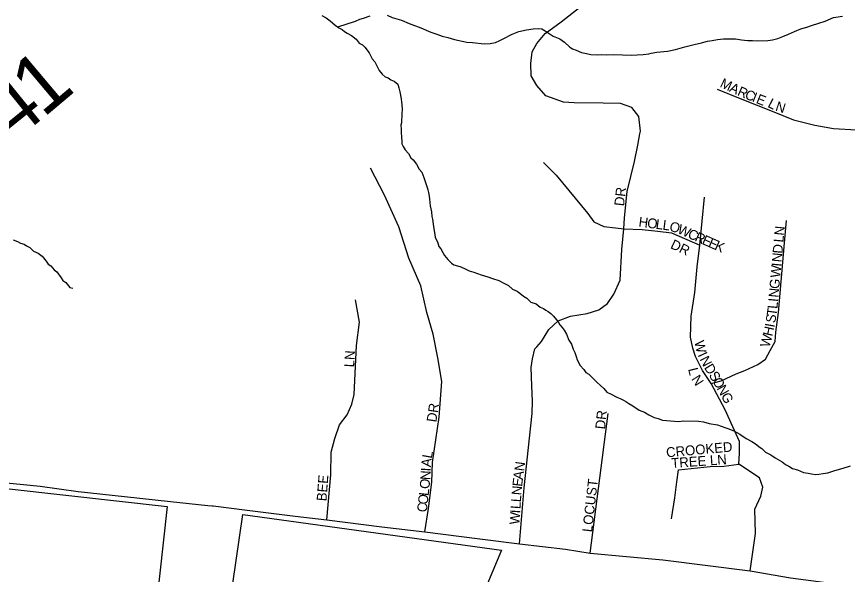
# Model space of a CAD drawing. Extents: x 1310247 to 1664935, y 235267 to 584339.
# Drawn here: x 1469473 to 1473698, y 433077 to 435915 of the extents above; entities that cross this region are included whole.
import ezdxf

# ---------------------------------------------------------------- set-up
doc = ezdxf.new("R2010")
doc.units = 0
for name, color, linetype in [('GM_X_Corporation', 7, 'Continuous'), ('GM_X_Minor_River', 7, 'Continuous'), ('GM_X_State_Route', 7, 'Continuous'), ('GM_X_Township_Road_Text', 7, 'Continuous'), ('GM_X_Township_Subdivision', 7, 'Continuous'), ('GM_X_Township_Subdivision_Text', 7, 'Continuous')]:
    doc.layers.add(name, color=color, linetype=linetype)

msp = doc.modelspace()

# ---------------------------------------------------------------- linework, layer by layer
at = {"layer": 'GM_X_Corporation'}
msp.add_lwpolyline([(1469191.4, 433538.4), (1470238.1, 433422.3), (1470161.2, 432713.4), (1470520.9, 432679.2), (1470623.7, 433381.6), (1471939.6, 433200.7), (1471661.3, 432537.4), (1471659.7, 432011.7), (1471771.1, 432080.1), (1471878.3, 431374), (1471645.8, 431227.2), (1471196.8, 430990.4), (1468679.1, 430346.8)], dxfattribs=at)
at = {"layer": 'GM_X_Minor_River'}
for points in [[(1471024.6, 435920.6), (1471046.4, 435908.1), (1471068.1, 435893.5), (1471093.5, 435870.8), (1471111.3, 435858.3), (1471129.1, 435849.8), (1471140.9, 435839.5), (1471154.7, 435831.1), (1471176.5, 435818.6), (1471200.1, 435799.9), (1471215.6, 435779.5), (1471231.4, 435771.1), (1471243.1, 435758.8), (1471266.5, 435730.1), (1471281.8, 435699.7), (1471295.4, 435685.3), (1471316.4, 435640.7), (1471331.9, 435622.3), (1471347.6, 435607.9), (1471361.6, 435603.5), (1471375.3, 435593.1), (1471393.2, 435586.6), (1471410.9, 435570.2), (1471416.4, 435552), (1471421.9, 435531.8), (1471429, 435495.6), (1471430.6, 435479.6), (1471432.3, 435467.5), (1471433.7, 435441.4), (1471431.2, 435421.5), (1471430, 435373.5), (1471427.7, 435361.5), (1471429.2, 435341.4), (1471428.8, 435327.4), (1471430.1, 435299.4), (1471431.6, 435281.3), (1471431.3, 435267.3), (1471439, 435253.1), (1471448.6, 435236.8), (1471466.2, 435218.3), (1471477.6, 435196), (1471489.4, 435185.7), (1471506.9, 435163.2), (1471520.3, 435138.8), (1471533.9, 435122.5), (1471543.3, 435096.2), (1471548.9, 435080), (1471560.1, 435045.7), (1471563.8, 435033.6), (1471567.4, 435019.5), (1471571, 435001.3), (1471572.6, 434985.3), (1471575.7, 434951.2), (1471583, 434920.9), (1471584.4, 434896.9), (1471588.1, 434884.8), (1471591.5, 434858.6), (1471594.9, 434834.5), (1471600.2, 434806.4), (1471601.8, 434790.3), (1471613.2, 434768), (1471620.7, 434745.8), (1471630.4, 434733.5), (1471640, 434715.2), (1471649.6, 434698.9), (1471665.1, 434678.5), (1471684.7, 434660), (1471696.5, 434651.7), (1471714.5, 434647.2), (1471732.3, 434640.7), (1471758.1, 434630), (1471774, 434621.6), (1471797.9, 434615), (1471835.6, 434600)], [(1471105.7, 435862.2), (1471196.4, 435892.1), (1471218.7, 435901.6), (1471236.8, 435907.1), (1471271.2, 435918.2)], [(1471357.6, 435922), (1471383.3, 435909.3), (1471431.1, 435896), (1471468.8, 435879), (1471528.4, 435857.4), (1471580, 435836), (1471609.8, 435825.2), (1471637.6, 435814.5), (1471665.5, 435807.8), (1471699.4, 435798.9), (1471763.2, 435785.2), (1471791.2, 435782.5), (1471851.2, 435776.9), (1471881.4, 435778.1), (1471907.6, 435783.4), (1471929.9, 435792.9), (1471948.1, 435802.4), (1471992.8, 435825.2), (1472027.3, 435838.4), (1472065.6, 435847.4), (1472099.8, 435852.5), (1472127.9, 435853.7), (1472144, 435853.3), (1472161.7, 435842.8), (1472201.2, 435815.8), (1472234.9, 435800.9), (1472258.5, 435784.2), (1472286, 435759.5), (1472299.8, 435751.1), (1472317.7, 435744.7), (1472345.5, 435731.9), (1472371.4, 435727.2), (1472393.3, 435722.7), (1472425.4, 435719.8), (1472445.5, 435721.3), (1472473.5, 435720.6), (1472509.6, 435721.6), (1472597.8, 435719.3), (1472660.1, 435721.7), (1472688.2, 435725), (1472700.3, 435728.6), (1472728.5, 435733.9), (1472782.8, 435738.5), (1472823.1, 435747.5), (1472871.6, 435760.2), (1472918, 435773), (1472956.4, 435782), (1472986.6, 435789.2), (1473010.8, 435792.6), (1473037, 435797.9), (1473067.1, 435801.1), (1473097.3, 435802.3), (1473129.3, 435801.5), (1473159.3, 435796.7), (1473189.3, 435793.9), (1473215.4, 435793.3), (1473241.4, 435790.6), (1473293.6, 435793.2), (1473317.7, 435796.6), (1473344, 435803.9), (1473370.3, 435813.2), (1473398.6, 435824.5), (1473429.1, 435839.7), (1473461.5, 435852.9), (1473491.8, 435860.1), (1473516.1, 435869.5), (1473552.5, 435880.5), (1473584.8, 435891.7), (1473627.4, 435910.6), (1473673.7, 435917.4)], [(1469455.6, 434778.3), (1469477.5, 434769.8), (1469493.3, 434761.3), (1469511.2, 434756.9), (1469523.1, 434748.5), (1469540.9, 434740.1), (1469558.5, 434721.6), (1469582.3, 434711), (1469602, 434696.4), (1469623.4, 434669.8), (1469633, 434655.6), (1469646.9, 434647.2), (1469664.4, 434626.7), (1469678.2, 434616.3), (1469699.4, 434585.8), (1469707.1, 434571.5), (1469722.9, 434561.1), (1469744.3, 434536.5), (1469758.3, 434532.2)], [(1471835.6, 434600), (1471869.5, 434591.1), (1471893.3, 434582.4), (1471925.1, 434571.6), (1471950.9, 434558.9), (1471974.6, 434546.3), (1471994.2, 434527.7), (1472018, 434517.1), (1472031.8, 434506.7), (1472051.5, 434492.2), (1472067.3, 434481.8), (1472088.8, 434461.2), (1472114.6, 434452.5), (1472136.3, 434435.9), (1472152.2, 434429.5), (1472164, 434421.2), (1472175.9, 434414.8), (1472189.6, 434404.5), (1472203.3, 434390.1), (1472226.7, 434361.5), (1472236.3, 434347.2), (1472248, 434332.9), (1472257.7, 434318.6), (1472269.2, 434298.3), (1472280.5, 434268), (1472294, 434247.6), (1472303.4, 434223.3), (1472311, 434205.1), (1472318.5, 434184.8), (1472324.1, 434168.7), (1472339.4, 434140.2), (1472356.9, 434119.8), (1472368.5, 434103.4), (1472382.4, 434095.1), (1472407.8, 434070.4), (1472423.5, 434053.9), (1472443.1, 434037.4), (1472458.8, 434023), (1472474.3, 434004.5), (1472496.1, 433994), (1472525.9, 433979.2), (1472541.7, 433970.8), (1472559.5, 433962.3), (1472571.4, 433956), (1472587.2, 433945.5), (1472607, 433935), (1472638.5, 433912.1), (1472666.3, 433901.4), (1472688, 433888.8), (1472715.7, 433874.1), (1472735.6, 433869.6), (1472757.5, 433861), (1472797.5, 433857.9), (1472839.6, 433854.8), (1472865.7, 433858.1), (1472939.9, 433856.2), (1472965.9, 433853.5), (1472995.7, 433844.7), (1473037.7, 433837.6), (1473075.4, 433824.6), (1473089.3, 433818.2), (1473121.1, 433807.4), (1473150.8, 433790.6), (1473182.3, 433767.8), (1473212, 433753), (1473235.7, 433738.3), (1473249.4, 433726), (1473263.3, 433717.6), (1473280.8, 433699.1), (1473308.5, 433684.3), (1473330.2, 433669.8), (1473365.8, 433648.8), (1473383.5, 433636.3), (1473399.4, 433627.9), (1473419.1, 433615.4), (1473445, 433608.7), (1473474.8, 433595.9), (1473498.7, 433591.3), (1473514.7, 433588.8), (1473536.6, 433584.3), (1473552.7, 433585.8), (1473574.9, 433589.3), (1473599, 433592.6), (1473633.4, 433605.8), (1473675.8, 433616.7), (1473714.3, 433629.7)]]:
    msp.add_lwpolyline(points, dxfattribs=at)
at = {"layer": 'GM_X_State_Route'}
for points in [[(1467938.6, 433325.6), (1467945.2, 433328.5), (1467992.8, 433349.2), (1468078.8, 433387), (1468168.1, 433426.2), (1468359.6, 433506.6), (1468457.5, 433551.9), (1468544.9, 433581.3), (1468609.9, 433601.4), (1468660.5, 433611.9), (1468721, 433618), (1468801.4, 433615.5), (1468955.6, 433594.7), (1469147.9, 433572.7), (1469368.4, 433547.8), (1469592.9, 433524.8), (1469785.2, 433498.8), (1470021.7, 433473.4), (1470256.1, 433448.1), (1470446, 433427.8)], [(1470446, 433427.8), (1470466.6, 433425.5), (1470471.7, 433424.9), (1470644.9, 433404), (1470889.2, 433372.3), (1471050.1, 433354.9), (1471330, 433318.5), (1471549.7, 433292.7), (1471828.8, 433256.9), (1472031.2, 433231.9), (1472263.6, 433205.3), (1472390, 433185), (1472759.3, 433149.9), (1473202.7, 433094.4), (1473408.5, 433058.8), (1473590.6, 433035.1), (1473845.9, 433003.4), (1474049.8, 432981.6), (1474361.5, 432952.9), (1474523, 432929.1)]]:
    msp.add_lwpolyline(points, dxfattribs=at)
at = {"layer": 'GM_X_Township_Subdivision'}
for points in [[(1472642.9, 435318.5), (1472645.5, 435332), (1472637.6, 435407.2), (1472602, 435452.7), (1472544.6, 435472.5), (1472455.5, 435474.5), (1472309, 435476.5), (1472253.6, 435478.5), (1472164.6, 435511.1), (1472118.2, 435564.7), (1472090.3, 435614), (1472088.4, 435676.4), (1472095.3, 435734.8), (1472119, 435778.3), (1472160.6, 435828.8), (1472241.7, 435888.1), (1472382.3, 435999), (1472413.9, 436024.5)], [(1473035.4, 435545.7), (1473152.2, 435498.2), (1473314.5, 435432.9), (1473423.4, 435389.4), (1473532.2, 435361.7), (1473627.2, 435345.8), (1473744, 435337.9), (1473804.2, 435330.5)], [(1472118.7, 434234.3), (1472142.8, 434261.2), (1472179.9, 434322.3), (1472226.3, 434366.1), (1472290.3, 434390.6), (1472374.4, 434404.6), (1472433.7, 434423.5), (1472478.6, 434455.4), (1472510.9, 434502.7), (1472542.2, 434573.7), (1472550.5, 434730.3), (1472560.4, 434835.2), (1472564.4, 434890.6), (1472578.2, 435025.2), (1472614.6, 435178.1), (1472631.7, 435260.7), (1472642.9, 435318.5)], [(1472151.7, 435171.7), (1472216, 435108.3), (1472314, 434991.6), (1472378.3, 434912.4), (1472408.2, 434869.8), (1472459.5, 434847.1), (1472518.8, 434839.2), (1472560.4, 434835.2), (1472654.4, 434832.2), (1472733.6, 434822.3), (1472802.9, 434814.4), (1472947.3, 434751.1)], [(1471549.7, 433292.7), (1471566.8, 433412.1), (1471584.7, 433546.7), (1471588.6, 433645.7), (1471622.1, 433876.3), (1471636.1, 434057.3), (1471614.3, 434178.1), (1471590.6, 434298.8), (1471558.9, 434409.7), (1471529.2, 434544.2), (1471467.9, 434684.8), (1471416.8, 434845.1), (1471343.7, 435005.6), (1471271.9, 435143.9)], [(1473202.7, 433094.4), (1473230.4, 433284.4), (1473226.4, 433409.1), (1473258.1, 433474.5), (1473268, 433520), (1473250.2, 433567.5), (1473145.3, 433636.8), (1473149.3, 433694.1), (1473149.3, 433753.5), (1473115.6, 433826.8), (1473076, 433913.9), (1473004.8, 434048.4), (1472961.2, 434113.8), (1472925.6, 434185), (1472912.7, 434227.6), (1472899.8, 434283), (1472903.8, 434390.9), (1472921.6, 434510.6), (1472934.5, 434641.2), (1472947.3, 434751.1), (1472971.1, 434996.5)], [(1473004.8, 434048.4), (1473056.2, 434062.3), (1473131.4, 434096.9), (1473176, 434114.7), (1473242.3, 434144.4), (1473281.5, 434172.4), (1473305.5, 434215.4), (1473330.4, 434262.2), (1473333.3, 434309.7), (1473348.1, 434408.7), (1473378.8, 434762.9), (1473388.7, 434876.8)], [(1471050.1, 433354.9), (1471071.5, 433583), (1471073.4, 433698.2), (1471091.8, 433768.4), (1471115.6, 433837.6), (1471153.2, 433889.1), (1471176.9, 433942.5), (1471188.8, 433992), (1471201.9, 434241.3), (1471216.5, 434360.2), (1471196.7, 434473)], [(1472031.2, 433231.9), (1472053.7, 433517), (1472081.4, 433770.4), (1472095.3, 433895.1), (1472097.3, 433958.4), (1472093.3, 434035.6), (1472089.3, 434128.6), (1472097.3, 434174.1), (1472109.1, 434223.6), (1472118.7, 434234.3)], [(1472390, 433185), (1472480.9, 433894.6)], [(1472802.9, 433359.7), (1472820.7, 433466.6), (1472830.6, 433547.7), (1472838.5, 433609), (1473000.8, 433624.9), (1473070.1, 433626.9), (1473145.3, 433636.8)]]:
    msp.add_lwpolyline(points, dxfattribs=at)

# ---------------------------------------------------------------- texts
at = {"layer": 'GM_X_Township_Road_Text'}
for s, rotation, p in [('1', 40.0984, (1469607, 435395.9)), ('4', 38.9929, (1469458.5, 435275.6))]:
    msp.add_text(s, height=300, rotation=rotation, dxfattribs=at).set_placement(p)
at = {"layer": 'GM_X_Township_Subdivision_Text'}
for s, rotation, p in [('M', 334.4043, (1473045.9, 435558.6)), ('A', 334.3929, (1473093.5, 435535.8)), ('R', 335.9578, (1473134.6, 435516.2)), ('C', 338.0939, (1473172.6, 435499.2)), ('I', 338.195, (1473209.4, 435484.5)), ('E', 338.2106, (1473229.9, 435476.3)), ('L', 333.0685, (1473289.1, 435456.8)), ('N', 342.1111, (1473328.3, 435437.6)), ('DR', 83.6518, (1472561.7, 434948.4)), ('H', 352.5686, (1472633.8, 434846.7)), ('O', 352.5686, (1472677.5, 434841)), ('L', 352.5768, (1472721.1, 434835.3)), ('L', 352.5768, (1472756, 434830.7)), ('O', 342.8989, (1472788.7, 434826.7)), ('W', 336.3687, (1472829.4, 434814.3)), ('N', 84.857, (1473375.4, 434799.1)), ('C', 336.1189, (1472881.7, 434791.3)), ('R', 336.117, (1472917.9, 434775.3)), ('E', 336.1283, (1472954.1, 434759.3)), ('L', 84.8604, (1473372.2, 434764)), ('DR', 334.7983, (1472794, 434738.1)), ('E', 336.1485, (1472986.3, 434745)), ('K', 336.1241, (1473018.5, 434730.8)), ('D', 84.8573, (1473367.1, 434707)), ('N', 84.8573, (1473363.1, 434663.2)), ('W', 84.8482, (1473356, 434584.3)), ('I', 84.8333, (1473361.2, 434641.3)), ('G', 84.8573, (1473350.9, 434527.4)), ('N', 84.857, (1473347, 434483.5)), ('L', 84.4921, (1473341.6, 434426.2)), ('I', 84.8901, (1473345, 434461.6)), ('T', 82.0127, (1473336.4, 434389)), ('S', 80.2245, (1473330.2, 434352.6)), ('H', 77.1363, (1473316, 434285.2)), ('I', 80.0328, (1473326.4, 434330.8)), ('W', 75.348, (1473301.1, 434228.2)), ('W', 282.0948, (1472919.4, 434261)), ('LN', 86.989, (1471189, 434129.4)), ('I', 295.026, (1472935.3, 434193.4)), ('N', 296.9677, (1472945.4, 434171.8)), ('L', 283.8772, (1472887.3, 434121.4)), ('D', 301.4319, (1472967.4, 434128.9)), ('N', 302.412, (1472902.6, 434071.3)), ('S', 302.7739, (1472991, 434090.2)), ('O', 300.3304, (1473009.8, 434061.1)), ('N', 298.9315, (1473031.9, 434023.4)), ('G', 298.8826, (1473053.1, 433984.9)), ('DR', 81.466, (1471606.9, 433848.6)), ('DR', 83.9832, (1472464.9, 433813.1)), ('CROOKED', 5.0957, (1472778.3, 433672)), ('L', 79.6438, (1471584, 433663.9)), ('A', 83.8915, (1471579.4, 433621.1)), ('TREE LN', 4.0104, (1472804, 433617.8)), ('I', 87.1128, (1471578.4, 433599.9)), ('N', 82.3923, (1472053.3, 433599.6)), ('BEE', 85.6039, (1471048.2, 433447.7)), ('N', 86.9641, (1471576, 433555.8)), ('E', 82.9868, (1472043.2, 433521.2)), ('A', 82.4386, (1472047.5, 433556)), ('O', 84.4515, (1471571.6, 433509.6)), ('N', 85.318, (1472039.7, 433477.9)), ('LOCUST', 83.5403, (1472398.9, 433289.6)), ('O', 83.6936, (1471562.8, 433430.2)), ('L', 83.7017, (1471567.7, 433473.9)), ('C', 83.6974, (1471558.5, 433390.8)), ('L', 85.9806, (1472034.8, 433407.8)), ('L', 85.9806, (1472037.3, 433442.9)), ('I', 85.9921, (1472033.3, 433385.9)), ('W', 85.9791, (1472029.2, 433328.8))]:
    msp.add_text(s, height=50, rotation=rotation, dxfattribs=at).set_placement(p)

doc.saveas('drawing.dxf')
